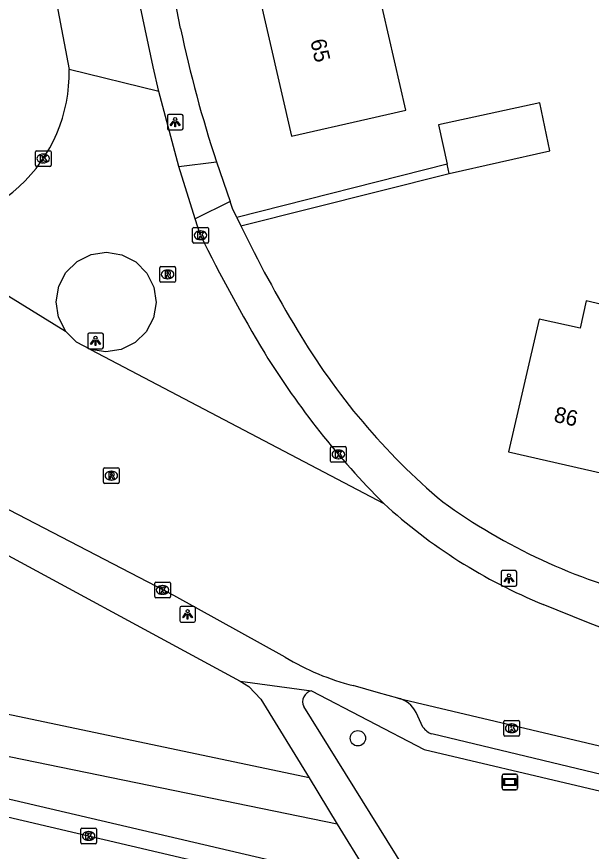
# Model space of a CAD drawing. Extents: x 163010 to 163853, y 382793 to 383982.
# Drawn here: x 163729.5 to 163766.1, y 383363.9 to 383417.1 of the extents above; entities that cross this region are included whole.
import ezdxf

# ---------------------------------------------------------------- set-up
doc = ezdxf.new("R2010")
doc.units = 0
for name, color, linetype in [('IMGEO_Boom', 7, 'Continuous'), ('IMGEO_Groenvoorziening', 7, 'Continuous'), ('IMGEO_Haag', 7, 'Continuous'), ('IMGEO_Kolk', 7, 'Continuous'), ('IMGEO_Lichtpunt', 7, 'Continuous'), ('IMGEO_Pand', 7, 'Continuous'), ('IMGEO_Pand_nummerreeks', 7, 'Continuous'), ('IMGEO_Rijbaan_lokaal_gesloten', 7, 'Continuous'), ('IMGEO_Rijbaan_lokaal_open', 7, 'Continuous'), ('IMGEO_Rioolput', 7, 'Continuous'), ('IMGEO_Verklikker', 7, 'Continuous'), ('IMGEO_Voetpad_open', 7, 'Continuous')]:
    doc.layers.add(name, color=color, linetype=linetype)

msp = doc.modelspace()

# ---------------------------------------------------------------- linework, layer by layer
at = {"layer": 'IMGEO_Boom'}
msp.add_circle((163751.257, 383371.087), 0.489, dxfattribs=at)
at = {"layer": 'IMGEO_Groenvoorziening'}
for points in [[(163748.142, 383368.559), (163728.875, 383372.62), (163728.272, 383370.057)], [(163749.943, 383365.611), (163728.272, 383370.057)]]:
    msp.add_lwpolyline(points, dxfattribs=at)
at = {"layer": 'IMGEO_Haag'}
for points in [[(163756.953, 383407.722), (163743.54, 383404.329)], [(163743.799, 383403.784), (163757.079, 383407.135)]]:
    msp.add_lwpolyline(points, dxfattribs=at)
at = {"layer": 'IMGEO_Kolk'}
for p, q in [((163730.689, 383407.662), (163730.689, 383408.514)), ((163730.764, 383408.588), (163731.616, 383408.588)), ((163731.177, 383408.368), (163731.202, 383408.368)), ((163731.69, 383408.514), (163731.69, 383407.662)), ((163731.2, 383407.808), (163731.175, 383407.808)), ((163731.616, 383407.588), (163730.764, 383407.588)), ((163740.721, 383402.765), (163740.721, 383403.617)), ((163740.796, 383403.691), (163741.648, 383403.691)), ((163741.722, 383403.617), (163741.722, 383402.765)), ((163741.209, 383403.471), (163741.234, 383403.471)), ((163741.648, 383402.691), (163740.796, 383402.691)), ((163741.232, 383402.911), (163741.207, 383402.911)), ((163749.591, 383389.704), (163750.443, 383389.704)), ((163749.516, 383388.778), (163749.516, 383389.63)), ((163750.004, 383389.484), (163750.029, 383389.484)), ((163750.517, 383389.63), (163750.517, 383388.778)), ((163750.443, 383388.704), (163749.591, 383388.704)), ((163750.027, 383388.924), (163750.002, 383388.924)), ((163738.3, 383380.128), (163738.3, 383380.98)), ((163738.375, 383381.054), (163739.227, 383381.054)), ((163738.788, 383380.834), (163738.813, 383380.834)), ((163739.301, 383380.98), (163739.301, 383380.128)), ((163738.811, 383380.274), (163738.786, 383380.274)), ((163739.227, 383380.054), (163738.375, 383380.054)), ((163760.566, 383371.302), (163760.566, 383372.154)), ((163760.641, 383372.228), (163761.493, 383372.228)), ((163761.567, 383372.154), (163761.567, 383371.302)), ((163761.054, 383372.008), (163761.079, 383372.008)), ((163761.493, 383371.228), (163760.641, 383371.228)), ((163761.077, 383371.448), (163761.052, 383371.448)), ((163733.587, 383364.429), (163733.587, 383365.281)), ((163733.662, 383365.355), (163734.514, 383365.355)), ((163734.588, 383365.281), (163734.588, 383364.429)), ((163734.075, 383365.135), (163734.1, 383365.135)), ((163734.514, 383364.355), (163733.662, 383364.355)), ((163734.098, 383364.575), (163734.073, 383364.575))]:
    msp.add_line(p, q, dxfattribs=at)
for points in [[(163730.689, 383407.662), (163730.689, 383408.514)], [(163730.764, 383408.588), (163731.616, 383408.588)], [(163731.69, 383408.514), (163731.69, 383407.662)], [(163731.01, 383408.288), (163731.133, 383408.288), (163731.133, 383408.137), (163731.263, 383408.288), (163731.427, 383408.288), (163731.281, 383408.137), (163731.434, 383407.888), (163731.282, 383407.888), (163731.197, 383408.052), (163731.133, 383407.985), (163731.133, 383407.888), (163731.01, 383407.888), (163731.01, 383408.288)], [(163731.616, 383407.588), (163730.764, 383407.588)], [(163740.721, 383402.765), (163740.721, 383403.617)], [(163740.796, 383403.691), (163741.648, 383403.691)], [(163741.722, 383403.617), (163741.722, 383402.765)], [(163741.042, 383403.391), (163741.165, 383403.391), (163741.165, 383403.24), (163741.295, 383403.391), (163741.459, 383403.391), (163741.313, 383403.24), (163741.466, 383402.991), (163741.314, 383402.991), (163741.229, 383403.155), (163741.165, 383403.088), (163741.165, 383402.991), (163741.042, 383402.991), (163741.042, 383403.391)], [(163741.648, 383402.691), (163740.796, 383402.691)], [(163749.591, 383389.704), (163750.443, 383389.704)], [(163749.516, 383388.778), (163749.516, 383389.63)], [(163749.837, 383389.404), (163749.96, 383389.404), (163749.96, 383389.253), (163750.09, 383389.404), (163750.254, 383389.404), (163750.108, 383389.253), (163750.261, 383389.004), (163750.109, 383389.004), (163750.024, 383389.168), (163749.96, 383389.101), (163749.96, 383389.004), (163749.837, 383389.004), (163749.837, 383389.404)], [(163750.517, 383389.63), (163750.517, 383388.778)], [(163750.443, 383388.704), (163749.591, 383388.704)], [(163738.3, 383380.128), (163738.3, 383380.98)], [(163738.375, 383381.054), (163739.227, 383381.054)], [(163738.621, 383380.754), (163738.744, 383380.754), (163738.744, 383380.603), (163738.874, 383380.754), (163739.038, 383380.754), (163738.892, 383380.603), (163739.045, 383380.354), (163738.893, 383380.354), (163738.808, 383380.518), (163738.744, 383380.451), (163738.744, 383380.354), (163738.621, 383380.354), (163738.621, 383380.754)], [(163739.301, 383380.98), (163739.301, 383380.128)], [(163739.227, 383380.054), (163738.375, 383380.054)], [(163760.566, 383371.302), (163760.566, 383372.154)], [(163760.641, 383372.228), (163761.493, 383372.228)], [(163761.567, 383372.154), (163761.567, 383371.302)], [(163760.887, 383371.928), (163761.01, 383371.928), (163761.01, 383371.777), (163761.14, 383371.928), (163761.304, 383371.928), (163761.158, 383371.777), (163761.311, 383371.528), (163761.159, 383371.528), (163761.074, 383371.692), (163761.01, 383371.625), (163761.01, 383371.528), (163760.887, 383371.528), (163760.887, 383371.928)], [(163761.493, 383371.228), (163760.641, 383371.228)], [(163733.587, 383364.429), (163733.587, 383365.281)], [(163733.662, 383365.355), (163734.514, 383365.355)], [(163734.588, 383365.281), (163734.588, 383364.429)], [(163733.908, 383365.055), (163734.031, 383365.055), (163734.031, 383364.904), (163734.161, 383365.055), (163734.325, 383365.055), (163734.179, 383364.904), (163734.332, 383364.655), (163734.18, 383364.655), (163734.095, 383364.819), (163734.031, 383364.752), (163734.031, 383364.655), (163733.908, 383364.655), (163733.908, 383365.055)], [(163734.514, 383364.355), (163733.662, 383364.355)]]:
    msp.add_lwpolyline(points, dxfattribs=at)
for centre, start, end in [((163730.766, 383408.512), 91.552, 178.448), ((163730.766, 383408.512), 91.552, 178.448), ((163731.614, 383408.512), 1.552, 88.448), ((163731.614, 383408.512), 1.552, 88.448), ((163730.766, 383407.664), 181.552, 268.448), ((163730.766, 383407.664), 181.552, 268.448), ((163731.614, 383407.664), 271.552, 358.448), ((163731.614, 383407.664), 271.552, 358.448), ((163740.798, 383403.615), 91.552, 178.448), ((163740.798, 383403.615), 91.552, 178.448), ((163741.646, 383403.615), 1.552, 88.448), ((163741.646, 383403.615), 1.552, 88.448), ((163740.798, 383402.767), 181.552, 268.448), ((163740.798, 383402.767), 181.552, 268.448), ((163741.646, 383402.767), 271.552, 358.448), ((163741.646, 383402.767), 271.552, 358.448), ((163749.593, 383389.628), 91.552, 178.448), ((163749.593, 383389.628), 91.552, 178.448), ((163750.441, 383389.628), 1.552, 88.448), ((163750.441, 383389.628), 1.552, 88.448), ((163749.593, 383388.78), 181.552, 268.448), ((163749.593, 383388.78), 181.552, 268.448), ((163750.441, 383388.78), 271.552, 358.448), ((163750.441, 383388.78), 271.552, 358.448), ((163738.377, 383380.978), 91.552, 178.448), ((163738.377, 383380.978), 91.552, 178.448), ((163739.225, 383380.978), 1.552, 88.448), ((163739.225, 383380.978), 1.552, 88.448), ((163738.377, 383380.13), 181.552, 268.448), ((163738.377, 383380.13), 181.552, 268.448), ((163739.225, 383380.13), 271.552, 358.448), ((163739.225, 383380.13), 271.552, 358.448), ((163760.643, 383372.152), 91.552, 178.448), ((163760.643, 383372.152), 91.552, 178.448), ((163761.491, 383372.152), 1.552, 88.448), ((163761.491, 383372.152), 1.552, 88.448), ((163760.643, 383371.304), 181.552, 268.448), ((163760.643, 383371.304), 181.552, 268.448), ((163761.491, 383371.304), 271.552, 358.448), ((163761.491, 383371.304), 271.552, 358.448), ((163733.664, 383365.279), 91.552, 178.448), ((163733.664, 383365.279), 91.552, 178.448), ((163734.512, 383365.279), 1.552, 88.448), ((163734.512, 383365.279), 1.552, 88.448), ((163733.664, 383364.431), 181.552, 268.448), ((163733.664, 383364.431), 181.552, 268.448), ((163734.512, 383364.431), 271.552, 358.448), ((163734.512, 383364.431), 271.552, 358.448)]:
    msp.add_arc(centre, 0.0765, start, end, dxfattribs=at)
for centre, major_axis, ratio, start_param, end_param in [((163731.176, 383408.088), (-0.387, 0.002), 0.722429, 4.712389, 7.853982), ((163731.201, 383408.088), (-0.39, 0.002), 0.717154, 1.570796, 4.712389), ((163741.208, 383403.191), (-0.387, 0.002), 0.722429, 4.712389, 7.853982), ((163741.233, 383403.191), (-0.39, 0.002), 0.717154, 1.570796, 4.712389), ((163750.003, 383389.204), (-0.387, 0.002), 0.722429, 4.712389, 7.853982), ((163750.028, 383389.204), (-0.39, 0.002), 0.717154, 1.570796, 4.712389), ((163738.787, 383380.554), (-0.387, 0.002), 0.722429, 4.712389, 7.853982), ((163738.812, 383380.554), (-0.39, 0.002), 0.717154, 1.570796, 4.712389), ((163761.053, 383371.728), (-0.387, 0.002), 0.722429, 4.712389, 7.853982), ((163761.078, 383371.728), (-0.39, 0.002), 0.717154, 1.570796, 4.712389), ((163734.074, 383364.855), (-0.387, 0.002), 0.722429, 4.712389, 7.853982), ((163734.099, 383364.855), (-0.39, 0.002), 0.717154, 1.570796, 4.712389)]:
    msp.add_ellipse(centre, major_axis=major_axis, ratio=ratio, start_param=start_param, end_param=end_param, dxfattribs=at)
at = {"layer": 'IMGEO_Lichtpunt'}
for p, q in [((163739.11, 383410.81), (163739.11, 383410.003)), ((163739.11, 383410.81), (163739.11, 383410.003)), ((163740.012, 383410.905), (163739.204, 383410.905)), ((163740.012, 383410.905), (163739.204, 383410.905)), ((163740.106, 383410.003), (163740.106, 383410.81)), ((163740.106, 383410.003), (163740.106, 383410.81)), ((163739.204, 383409.909), (163740.012, 383409.909)), ((163739.204, 383409.909), (163740.012, 383409.909)), ((163734.029, 383396.851), (163734.029, 383396.044)), ((163734.029, 383396.851), (163734.029, 383396.044)), ((163734.931, 383396.946), (163734.123, 383396.946)), ((163734.931, 383396.946), (163734.123, 383396.946)), ((163735.025, 383396.044), (163735.025, 383396.851)), ((163735.025, 383396.044), (163735.025, 383396.851)), ((163734.123, 383395.95), (163734.931, 383395.95)), ((163734.123, 383395.95), (163734.931, 383395.95)), ((163760.395, 383381.694), (163760.395, 383380.887)), ((163760.395, 383381.694), (163760.395, 383380.887)), ((163761.297, 383381.789), (163760.489, 383381.789)), ((163761.297, 383381.789), (163760.489, 383381.789)), ((163761.391, 383380.887), (163761.391, 383381.694)), ((163761.391, 383380.887), (163761.391, 383381.694)), ((163760.489, 383380.793), (163761.297, 383380.793)), ((163760.489, 383380.793), (163761.297, 383380.793)), ((163739.899, 383379.401), (163739.899, 383378.594)), ((163739.899, 383379.401), (163739.899, 383378.594)), ((163740.801, 383379.496), (163739.993, 383379.496)), ((163740.801, 383379.496), (163739.993, 383379.496)), ((163740.895, 383378.594), (163740.895, 383379.401)), ((163740.895, 383378.594), (163740.895, 383379.401)), ((163739.993, 383378.5), (163740.801, 383378.5)), ((163739.993, 383378.5), (163740.801, 383378.5))]:
    msp.add_line(p, q, dxfattribs=at)
for points in [[(163739.484, 383410.474), (163739.523, 383410.446), (163739.335, 383410.184), (163739.297, 383410.211), (163739.484, 383410.474)], [(163739.696, 383410.446), (163739.734, 383410.473), (163739.921, 383410.211), (163739.882, 383410.183), (163739.696, 383410.446)], [(163739.586, 383410.426), (163739.633, 383410.426), (163739.633, 383410.104), (163739.586, 383410.104), (163739.586, 383410.426)], [(163734.403, 383396.515), (163734.442, 383396.487), (163734.254, 383396.225), (163734.216, 383396.252), (163734.403, 383396.515)], [(163734.505, 383396.467), (163734.552, 383396.467), (163734.552, 383396.145), (163734.505, 383396.145), (163734.505, 383396.467)], [(163734.615, 383396.487), (163734.653, 383396.514), (163734.84, 383396.252), (163734.801, 383396.224), (163734.615, 383396.487)], [(163760.769, 383381.358), (163760.808, 383381.33), (163760.62, 383381.068), (163760.582, 383381.095), (163760.769, 383381.358)], [(163760.871, 383381.31), (163760.918, 383381.31), (163760.918, 383380.988), (163760.871, 383380.988), (163760.871, 383381.31)], [(163760.981, 383381.33), (163761.019, 383381.357), (163761.206, 383381.095), (163761.167, 383381.067), (163760.981, 383381.33)], [(163740.273, 383379.065), (163740.312, 383379.037), (163740.124, 383378.775), (163740.086, 383378.802), (163740.273, 383379.065)], [(163740.485, 383379.037), (163740.523, 383379.064), (163740.71, 383378.802), (163740.671, 383378.774), (163740.485, 383379.037)], [(163740.375, 383379.017), (163740.422, 383379.017), (163740.422, 383378.695), (163740.375, 383378.695), (163740.375, 383379.017)]]:
    msp.add_lwpolyline(points, dxfattribs=at)
for centre in [(163739.609, 383410.608), (163734.528, 383396.649), (163760.894, 383381.492), (163740.398, 383379.199)]:
    msp.add_circle(centre, 0.0994, dxfattribs=at)
for centre, start, end in [((163739.204, 383410.81), 90, 180), ((163739.204, 383410.81), 90, 180), ((163740.012, 383410.81), 0, 90), ((163740.012, 383410.81), 0, 90), ((163739.204, 383410.003), 180, 270), ((163739.204, 383410.003), 180, 270), ((163740.012, 383410.003), 270, 0), ((163740.012, 383410.003), 270, 360), ((163734.123, 383396.851), 90, 180), ((163734.123, 383396.851), 90, 180), ((163734.931, 383396.851), 0, 90), ((163734.931, 383396.851), 0, 90), ((163734.123, 383396.044), 180, 270), ((163734.123, 383396.044), 180, 270), ((163734.931, 383396.044), 270, 0), ((163734.931, 383396.044), 270, 360), ((163760.489, 383381.694), 90, 180), ((163760.489, 383381.694), 90, 180), ((163761.297, 383381.694), 0, 90), ((163761.297, 383381.694), 0, 90), ((163760.489, 383380.887), 180, 270), ((163760.489, 383380.887), 180, 270), ((163761.297, 383380.887), 270, 0), ((163761.297, 383380.887), 270, 360), ((163739.993, 383379.401), 90, 180), ((163739.993, 383379.401), 90, 180), ((163740.801, 383379.401), 0, 90), ((163740.801, 383379.401), 0, 90), ((163739.993, 383378.594), 180, 270), ((163739.993, 383378.594), 180, 270), ((163740.801, 383378.594), 270, 0), ((163740.801, 383378.594), 270, 360)]:
    msp.add_arc(centre, 0.0946, start, end, dxfattribs=at)
at = {"layer": 'IMGEO_Pand'}
for points in [[(163744.86, 383418.962), (163747.028, 383409.507), (163751.902, 383410.625), (163754.314, 383411.178), (163752.146, 383420.634)], [(163757.079, 383407.135), (163763.505, 383408.57), (163762.857, 383411.648), (163756.411, 383410.244), (163756.953, 383407.722)], [(163757.079, 383407.135), (163756.953, 383407.722)], [(163769.272, 383398.198), (163765.812, 383398.998), (163765.432, 383397.271), (163762.82, 383397.842), (163760.863, 383389.374), (163766.916, 383387.975)]]:
    msp.add_lwpolyline(points, dxfattribs=at)
at = {"layer": 'IMGEO_Rijbaan_lokaal_gesloten'}
for points in [[(163729.278, 383434.142), (163731.318, 383421.859), (163732.842, 383413.768)], [(163738.562, 383412.368), (163738.197, 383413.931), (163736.447, 383422.281), (163735.59, 383426.755), (163735.433, 383427.691)], [(163738.562, 383412.368), (163732.842, 383413.768)]]:
    msp.add_lwpolyline(points, dxfattribs=at)
at = {"layer": 'IMGEO_Rijbaan_lokaal_open'}
for points in [[(163739.838, 383407.572), (163738.562, 383412.368)], [(163740.874, 383404.231), (163739.838, 383407.572)], [(163741.221, 383403.191), (163741.046, 383403.711), (163740.874, 383404.231)], [(163721.742, 383403.771), (163732.614, 383397.074)], [(163732.614, 383397.074), (163732.325, 383397.651), (163732.168, 383397.965), (163732.02, 383398.949), (163732.183, 383399.931), (163732.641, 383400.815), (163733.35, 383401.514), (163734.241, 383401.959), (163735.225, 383402.108), (163736.207, 383401.945), (163737.091, 383401.486), (163737.79, 383400.777), (163738.236, 383399.887), (163738.384, 383398.902), (163738.221, 383397.92), (163737.762, 383397.036), (163737.053, 383396.338), (163736.163, 383395.892), (163735.178, 383395.744), (163734.196, 383395.907)], [(163734.196, 383395.907), (163733.312, 383396.365), (163732.614, 383397.074)], [(163734.196, 383395.907), (163752.907, 383386.072)], [(163709.083, 383394.513), (163708.387, 383394.653), (163708.16, 383394.698), (163707.763, 383394.698), (163706.978, 383394.611), (163706.331, 383394.361), (163704.033, 383392.935), (163703.462, 383392.42), (163703.13, 383391.966), (163702.774, 383391.345), (163702.487, 383390.383), (163700.797, 383377.159), (163701.151, 383376.341), (163703.032, 383374.081), (163704.75, 383372.51), (163706.496, 383371.33), (163751.936, 383360.663)], [(163746.631, 383376.274), (163739.513, 383380.19), (163720.75, 383389.938), (163715.479, 383392.33), (163714.393, 383392.747), (163709.083, 383394.513)], [(163773.838, 383375.516), (163771.472, 383376.352), (163768.889, 383377.317), (163765.862, 383378.489), (163763.076, 383379.628)], [(163753.811, 383373.652), (163752.575, 383373.983), (163750.958, 383374.454)], [(163753.811, 383373.652), (163785.291, 383366.2)]]:
    msp.add_lwpolyline(points, dxfattribs=at)
for centre, radius, start, end in [((163723.027, 383413.541), 9.818, 312.5184, 1.3237), ((163722.936, 383413.682), 9.983, 263.1295, 312.3546), ((163831.465, 383447.474), 100.524, 206.13737, 211.02703), ((163789.931, 383423.146), 52.395, 211.6409, 225.0389), ((163776.016, 383411.294), 34.208, 227.5031, 247.7728), ((163754.549, 383389.046), 15.027, 238.202, 256.1733)]:
    msp.add_arc(centre, radius, start, end, dxfattribs=at)
at = {"layer": 'IMGEO_Rioolput'}
for p, q in [((163738.622, 383400.265), (163738.622, 383401.117)), ((163738.697, 383401.191), (163739.549, 383401.191)), ((163739.11, 383400.971), (163739.135, 383400.971)), ((163739.623, 383401.117), (163739.623, 383400.265)), ((163739.133, 383400.411), (163739.108, 383400.411)), ((163739.549, 383400.191), (163738.697, 383400.191)), ((163735.031, 383387.424), (163735.031, 383388.276)), ((163735.106, 383388.35), (163735.958, 383388.35)), ((163735.519, 383388.13), (163735.544, 383388.13)), ((163736.032, 383388.276), (163736.032, 383387.424)), ((163735.542, 383387.57), (163735.517, 383387.57)), ((163735.958, 383387.35), (163735.106, 383387.35))]:
    msp.add_line(p, q, dxfattribs=at)
for points in [[(163738.622, 383400.265), (163738.622, 383401.117)], [(163738.697, 383401.191), (163739.549, 383401.191)], [(163739.211, 383400.889), (163738.959, 383400.891), (163738.959, 383400.491)], [(163739.623, 383401.117), (163739.623, 383400.265)], [(163738.959, 383400.491), (163739.083, 383400.491), (163739.083, 383400.653), (163739.094, 383400.653)], [(163739.137, 383400.81), (163739.083, 383400.81), (163739.083, 383400.729)], [(163739.083, 383400.729), (163739.135, 383400.729)], [(163739.141, 383400.624), (163739.212, 383400.491), (163739.352, 383400.491), (163739.287, 383400.617)], [(163739.549, 383400.191), (163738.697, 383400.191)], [(163735.031, 383387.424), (163735.031, 383388.276)], [(163735.106, 383388.35), (163735.958, 383388.35)], [(163736.032, 383388.276), (163736.032, 383387.424)], [(163735.62, 383388.048), (163735.368, 383388.05), (163735.368, 383387.65)], [(163735.368, 383387.65), (163735.492, 383387.65), (163735.492, 383387.812), (163735.503, 383387.812)], [(163735.546, 383387.969), (163735.492, 383387.969), (163735.492, 383387.888)], [(163735.492, 383387.888), (163735.544, 383387.888)], [(163735.55, 383387.783), (163735.621, 383387.65), (163735.761, 383387.65), (163735.696, 383387.776)], [(163735.958, 383387.35), (163735.106, 383387.35)]]:
    msp.add_lwpolyline(points, dxfattribs=at)
for centre, radius, start, end in [((163738.699, 383401.115), 0.0765, 91.552, 178.448), ((163738.699, 383401.115), 0.0765, 91.552, 178.448), ((163739.21, 383400.779), 0.109, 350.3612, 89.416), ((163739.547, 383401.115), 0.0765, 1.552, 88.448), ((163739.547, 383401.115), 0.0765, 1.552, 88.448), ((163739.093, 383400.6), 0.0533, 26.0293, 88.6989), ((163739.119, 383400.918), 0.19, 274.7715, 282.9687), ((163739.143, 383400.714), 0.0964, 77.0061, 93.1865), ((163739.157, 383400.771), 0.0378, 276.6634, 79.6772), ((163739.208, 383400.779), 0.112, 277.5842, 350.9817), ((163739.192, 383400.564), 0.108, 29.5134, 73.7905), ((163738.699, 383400.267), 0.0765, 181.552, 268.448), ((163738.699, 383400.267), 0.0765, 181.552, 268.448), ((163739.547, 383400.267), 0.0765, 271.552, 358.448), ((163739.547, 383400.267), 0.0765, 271.552, 358.448), ((163735.108, 383388.274), 0.0765, 91.552, 178.448), ((163735.108, 383388.274), 0.0765, 91.552, 178.448), ((163735.956, 383388.274), 0.0765, 1.552, 88.448), ((163735.956, 383388.274), 0.0765, 1.552, 88.448), ((163735.502, 383387.759), 0.0533, 26.0293, 88.6989), ((163735.528, 383388.077), 0.19, 274.7715, 282.9687), ((163735.552, 383387.873), 0.0964, 77.0061, 93.1865), ((163735.566, 383387.93), 0.0378, 276.6634, 79.6772), ((163735.619, 383387.938), 0.109, 350.3612, 89.416), ((163735.617, 383387.938), 0.112, 277.5842, 350.9817), ((163735.601, 383387.723), 0.108, 29.5134, 73.7905), ((163735.108, 383387.426), 0.0765, 181.552, 268.448), ((163735.108, 383387.426), 0.0765, 181.552, 268.448), ((163735.956, 383387.426), 0.0765, 271.552, 358.448), ((163735.956, 383387.426), 0.0765, 271.552, 358.448)]:
    msp.add_arc(centre, radius, start, end, dxfattribs=at)
for centre, major_axis, ratio, start_param, end_param in [((163739.109, 383400.691), (-0.387, 0.002), 0.722429, 4.712389, 7.853982), ((163739.134, 383400.691), (-0.39, 0.002), 0.717154, 1.570796, 4.712389), ((163735.518, 383387.85), (-0.387, 0.002), 0.722429, 4.712389, 7.853982), ((163735.543, 383387.85), (-0.39, 0.002), 0.717154, 1.570796, 4.712389)]:
    msp.add_ellipse(centre, major_axis=major_axis, ratio=ratio, start_param=start_param, end_param=end_param, dxfattribs=at)
at = {"layer": 'IMGEO_Verklikker'}
for p, q in [((163760.452, 383367.895), (163760.452, 383368.695)), ((163760.452, 383368.695), (163760.452, 383367.895)), ((163760.552, 383368.795), (163761.342, 383368.795)), ((163761.342, 383368.795), (163760.552, 383368.795)), ((163761.442, 383368.695), (163761.442, 383367.895)), ((163761.442, 383367.895), (163761.442, 383368.695)), ((163761.342, 383367.795), (163760.552, 383367.795)), ((163760.552, 383367.795), (163761.342, 383367.795))]:
    msp.add_line(p, q, dxfattribs=at)
for points in [[(163760.553, 383368.527), (163761.341, 383368.527), (163761.341, 383368.063), (163760.553, 383368.063), (163760.553, 383368.527)], [(163760.618, 383368.462), (163760.618, 383368.128), (163761.276, 383368.128), (163761.276, 383368.462), (163760.618, 383368.462)]]:
    msp.add_lwpolyline(points, dxfattribs=at)
for centre, start, end in [((163760.552, 383368.695), 90, 180), ((163760.552, 383368.695), 90, 180), ((163761.342, 383368.695), 0, 90), ((163761.342, 383368.695), 360, 90), ((163760.552, 383367.895), 180, 270), ((163760.552, 383367.895), 180, 270), ((163761.342, 383367.895), 270, 0), ((163761.342, 383367.895), 270, 0)]:
    msp.add_arc(centre, 0.1, start, end, dxfattribs=at)
at = {"layer": 'IMGEO_Voetpad_open'}
for points in [[(163739.951, 383416.376), (163736.836, 383432.541), (163735.428, 383442.967), (163734.273, 383453.423), (163733.374, 383464.365), (163732.953, 383475.3), (163732.877, 383483.22), (163733.537, 383500), (163733.658, 383503.091), (163735.167, 383518.367), (163735.477, 383520.71), (163735.668, 383522.154), (163735.967, 383524.41)], [(163739.838, 383407.572), (163742.236, 383407.876)], [(163742.236, 383407.876), (163743.111, 383405.341)], [(163743.111, 383405.341), (163740.874, 383404.231)], [(163743.54, 383404.329), (163743.271, 383404.905), (163743.111, 383405.341)], [(163743.54, 383404.329), (163743.799, 383403.784)], [(163726.156, 383384.266), (163743.748, 383374.739)], [(163743.748, 383374.739), (163748.307, 383374.117)], [(163743.748, 383374.739), (163744.304, 383374.4), (163745.071, 383373.584), (163748.142, 383368.559)], [(163748.307, 383374.117), (163755.491, 383370.375), (163775.685, 383365.603), (163775.319, 383363.846), (163778.246, 383363.18)], [(163755.296, 383361.078), (163747.804, 383373.109)], [(163755.408, 383371.799), (163754.972, 383372.74)], [(163782.304, 383365.05), (163781.025, 383365.351), (163755.98, 383371.367)], [(163748.142, 383368.559), (163749.943, 383365.611)], [(163751.246, 383361.985), (163727.67, 383367.493)], [(163749.943, 383365.611), (163751.745, 383362.663)]]:
    msp.add_lwpolyline(points, dxfattribs=at)
for centre, radius, start, end in [((163820.697, 383433.525), 82.547, 191.99064, 198.10282), ((163813.325, 383437.228), 77.152, 205.68895, 211.28552), ((163784.129, 383418.79), 42.63, 210.4852, 229.8986), ((163778.941, 383416.87), 37.918, 234.0301, 256.2094), ((163748.458, 383373.412), 0.721, 102.092, 204.8689), ((163753.389, 383371.919), 1.784, 27.4003, 76.2983), ((163756.363, 383372.469), 1.167, 215.0521, 250.8244)]:
    msp.add_arc(centre, radius, start, end, dxfattribs=at)

# ---------------------------------------------------------------- texts
at = {"layer": 'IMGEO_Pand_nummerreeks'}
for s, rotation, p in [('65', 282.9138, (163748.215, 383415.604)), ('86', 346.9877, (163763.704, 383391.304))]:
    msp.add_text(s, height=1, rotation=rotation, dxfattribs=at).set_placement(p)

doc.saveas('drawing.dxf')
